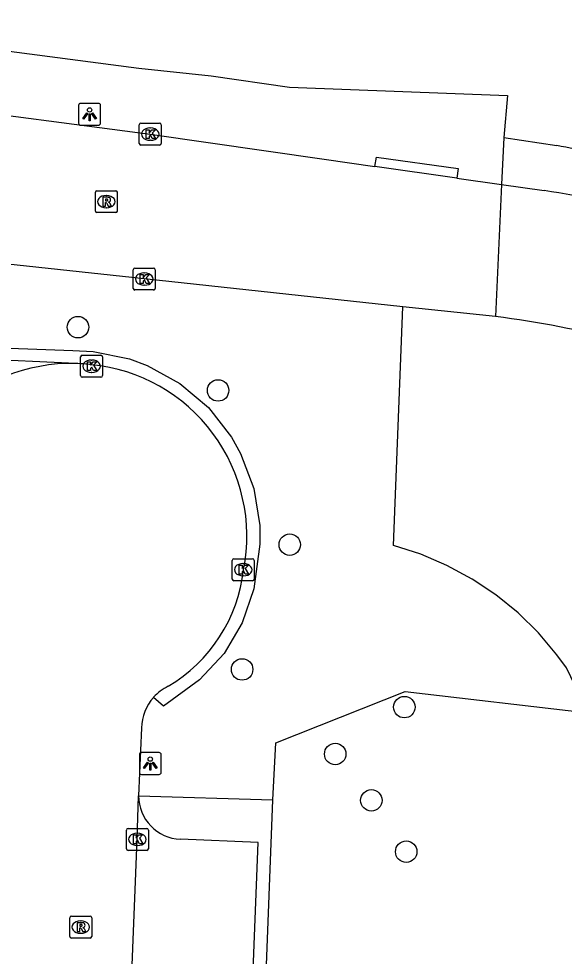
# Model space of a CAD drawing. Extents: x 160732 to 162105, y 387428 to 388479.
# Drawn here: x 161828.38 to 161853.23, y 387623.13 to 387665.84 of the extents above; entities that cross this region are included whole.
import ezdxf

# ---------------------------------------------------------------- set-up
doc = ezdxf.new("R2010")
doc.units = 0
for name, color, linetype in [('IMGEO_Boom', 7, 'Continuous'), ('IMGEO_Groenvoorziening', 7, 'Continuous'), ('IMGEO_Haag', 7, 'Continuous'), ('IMGEO_Kolk', 7, 'Continuous'), ('IMGEO_Lichtpunt', 7, 'Continuous'), ('IMGEO_Rijbaan_lokaal_open', 7, 'Continuous'), ('IMGEO_Rioolput', 7, 'Continuous'), ('IMGEO_Voetpad_open', 7, 'Continuous')]:
    doc.layers.add(name, color=color, linetype=linetype)

msp = doc.modelspace()

# ---------------------------------------------------------------- linework, layer by layer
at = {"layer": 'IMGEO_Boom'}
for centre in [(161831.08, 387651.79), (161837.464, 387648.907), (161840.728, 387641.883), (161838.559, 387636.198), (161845.948, 387634.481), (161842.798, 387632.346), (161844.445, 387630.235), (161846.033, 387627.897)]:
    msp.add_circle(centre, 0.489, dxfattribs=at)
at = {"layer": 'IMGEO_Groenvoorziening'}
for points in [[(161854.315, 387634.215), (161853.338, 387636.274), (161852.901, 387636.87), (161852.057, 387637.862), (161851.126, 387638.772), (161850.115, 387639.592), (161849.033, 387640.316), (161847.889, 387640.937), (161846.693, 387641.45), (161845.454, 387641.851), (161845.872, 387652.71)], [(161839.963, 387630.264), (161840.091, 387632.855), (161845.983, 387635.201), (161854.315, 387634.215)]]:
    msp.add_lwpolyline(points, dxfattribs=at)
at = {"layer": 'IMGEO_Haag'}
for points in [[(161810.748, 387651.466), (161819.673, 387651.138), (161821.782, 387651.06), (161830.852, 387650.727), (161831.777, 387650.678), (161833.429, 387650.341), (161834.23, 387650.048), (161835.722, 387649.227), (161837.02, 387648.123), (161838.07, 387646.781), (161838.489, 387646.038), (161839.091, 387644.443), (161839.361, 387642.762), (161839.367, 387641.909), (161839.087, 387639.869), (161838.567, 387638.324), (161837.733, 387636.923), (161836.622, 387635.728), (161834.974, 387634.527), (161834.524, 387634.928)], [(161830.986, 387650.134), (161821.762, 387650.565)]]:
    msp.add_lwpolyline(points, dxfattribs=at)
at = {"layer": 'IMGEO_Kolk'}
for p, q in [((161833.948, 387661.084), (161834.8, 387661.084)), ((161833.873, 387660.158), (161833.873, 387661.01)), ((161834.361, 387660.864), (161834.386, 387660.864)), ((161834.874, 387661.01), (161834.874, 387660.158)), ((161834.384, 387660.304), (161834.359, 387660.304)), ((161834.8, 387660.084), (161833.948, 387660.084)), ((161833.599, 387653.557), (161833.599, 387654.409)), ((161833.674, 387654.483), (161834.526, 387654.483)), ((161834.087, 387654.263), (161834.112, 387654.263)), ((161834.6, 387654.409), (161834.6, 387653.557)), ((161834.526, 387653.483), (161833.674, 387653.483)), ((161834.11, 387653.703), (161834.085, 387653.703)), ((161831.2, 387649.585), (161831.2, 387650.437)), ((161831.275, 387650.511), (161832.127, 387650.511)), ((161832.201, 387650.437), (161832.201, 387649.585)), ((161831.688, 387650.291), (161831.713, 387650.291)), ((161832.127, 387649.511), (161831.275, 387649.511)), ((161831.711, 387649.731), (161831.686, 387649.731)), ((161838.109, 387640.316), (161838.109, 387641.168)), ((161838.184, 387641.242), (161839.036, 387641.242)), ((161838.597, 387641.022), (161838.622, 387641.022)), ((161839.11, 387641.168), (161839.11, 387640.316)), ((161839.036, 387640.242), (161838.184, 387640.242)), ((161838.62, 387640.462), (161838.595, 387640.462)), ((161833.285, 387628.032), (161833.285, 387628.884)), ((161833.36, 387628.958), (161834.212, 387628.958)), ((161833.773, 387628.738), (161833.798, 387628.738)), ((161834.286, 387628.884), (161834.286, 387628.032)), ((161833.796, 387628.178), (161833.771, 387628.178)), ((161834.212, 387627.958), (161833.36, 387627.958))]:
    msp.add_line(p, q, dxfattribs=at)
for points in [[(161833.948, 387661.084), (161834.8, 387661.084)], [(161833.873, 387660.158), (161833.873, 387661.01)], [(161834.194, 387660.784), (161834.317, 387660.784), (161834.317, 387660.633), (161834.447, 387660.784), (161834.611, 387660.784), (161834.465, 387660.633), (161834.618, 387660.384), (161834.466, 387660.384), (161834.381, 387660.548), (161834.317, 387660.481), (161834.317, 387660.384), (161834.194, 387660.384), (161834.194, 387660.784)], [(161834.874, 387661.01), (161834.874, 387660.158)], [(161834.8, 387660.084), (161833.948, 387660.084)], [(161833.599, 387653.557), (161833.599, 387654.409)], [(161833.674, 387654.483), (161834.526, 387654.483)], [(161834.6, 387654.409), (161834.6, 387653.557)], [(161833.92, 387654.183), (161834.043, 387654.183), (161834.043, 387654.032), (161834.173, 387654.183), (161834.337, 387654.183), (161834.191, 387654.032), (161834.344, 387653.783), (161834.192, 387653.783), (161834.107, 387653.947), (161834.043, 387653.88), (161834.043, 387653.783), (161833.92, 387653.783), (161833.92, 387654.183)], [(161834.526, 387653.483), (161833.674, 387653.483)], [(161831.2, 387649.585), (161831.2, 387650.437)], [(161831.275, 387650.511), (161832.127, 387650.511)], [(161832.201, 387650.437), (161832.201, 387649.585)], [(161831.521, 387650.211), (161831.644, 387650.211), (161831.644, 387650.06), (161831.774, 387650.211), (161831.938, 387650.211), (161831.792, 387650.06), (161831.945, 387649.811), (161831.793, 387649.811), (161831.708, 387649.975), (161831.644, 387649.908), (161831.644, 387649.811), (161831.521, 387649.811), (161831.521, 387650.211)], [(161832.127, 387649.511), (161831.275, 387649.511)], [(161838.109, 387640.316), (161838.109, 387641.168)], [(161838.184, 387641.242), (161839.036, 387641.242)], [(161839.11, 387641.168), (161839.11, 387640.316)], [(161838.43, 387640.942), (161838.553, 387640.942), (161838.553, 387640.791), (161838.683, 387640.942), (161838.847, 387640.942), (161838.701, 387640.791), (161838.854, 387640.542), (161838.702, 387640.542), (161838.617, 387640.706), (161838.553, 387640.639), (161838.553, 387640.542), (161838.43, 387640.542), (161838.43, 387640.942)], [(161839.036, 387640.242), (161838.184, 387640.242)], [(161833.285, 387628.032), (161833.285, 387628.884)], [(161833.36, 387628.958), (161834.212, 387628.958)], [(161833.606, 387628.658), (161833.729, 387628.658), (161833.729, 387628.507), (161833.859, 387628.658), (161834.023, 387628.658), (161833.877, 387628.507), (161834.03, 387628.258), (161833.878, 387628.258), (161833.793, 387628.422), (161833.729, 387628.355), (161833.729, 387628.258), (161833.606, 387628.258), (161833.606, 387628.658)], [(161834.286, 387628.884), (161834.286, 387628.032)], [(161834.212, 387627.958), (161833.36, 387627.958)]]:
    msp.add_lwpolyline(points, dxfattribs=at)
for centre, start, end in [((161833.95, 387661.008), 91.552, 178.448), ((161833.95, 387661.008), 91.552, 178.448), ((161834.798, 387661.008), 1.552, 88.448), ((161834.798, 387661.008), 1.552, 88.448), ((161833.95, 387660.16), 181.552, 268.448), ((161833.95, 387660.16), 181.552, 268.448), ((161834.798, 387660.16), 271.552, 358.448), ((161834.798, 387660.16), 271.552, 358.448), ((161833.676, 387654.407), 91.552, 178.448), ((161833.676, 387654.407), 91.552, 178.448), ((161834.524, 387654.407), 1.552, 88.448), ((161834.524, 387654.407), 1.552, 88.448), ((161833.676, 387653.559), 181.552, 268.448), ((161833.676, 387653.559), 181.552, 268.448), ((161834.524, 387653.559), 271.552, 358.448), ((161834.524, 387653.559), 271.552, 358.448), ((161831.277, 387650.435), 91.552, 178.448), ((161831.277, 387650.435), 91.552, 178.448), ((161832.125, 387650.435), 1.552, 88.448), ((161832.125, 387650.435), 1.552, 88.448), ((161831.277, 387649.587), 181.552, 268.448), ((161831.277, 387649.587), 181.552, 268.448), ((161832.125, 387649.587), 271.552, 358.448), ((161832.125, 387649.587), 271.552, 358.448), ((161838.186, 387641.166), 91.552, 178.448), ((161838.186, 387641.166), 91.552, 178.448), ((161839.034, 387641.166), 1.552, 88.448), ((161839.034, 387641.166), 1.552, 88.448), ((161838.186, 387640.318), 181.552, 268.448), ((161838.186, 387640.318), 181.552, 268.448), ((161839.034, 387640.318), 271.552, 358.448), ((161839.034, 387640.318), 271.552, 358.448), ((161833.362, 387628.882), 91.552, 178.448), ((161833.362, 387628.882), 91.552, 178.448), ((161834.21, 387628.882), 1.552, 88.448), ((161834.21, 387628.882), 1.552, 88.448), ((161833.362, 387628.034), 181.552, 268.448), ((161833.362, 387628.034), 181.552, 268.448), ((161834.21, 387628.034), 271.552, 358.448), ((161834.21, 387628.034), 271.552, 358.448)]:
    msp.add_arc(centre, 0.0765, start, end, dxfattribs=at)
for centre, major_axis, ratio, start_param, end_param in [((161834.36, 387660.584), (-0.387, 0.002), 0.722429, 4.712389, 7.853982), ((161834.385, 387660.584), (-0.39, 0.002), 0.717154, 1.570796, 4.712389), ((161834.086, 387653.983), (-0.387, 0.002), 0.722429, 4.712389, 7.853982), ((161834.111, 387653.983), (-0.39, 0.002), 0.717154, 1.570796, 4.712389), ((161831.687, 387650.011), (-0.387, 0.002), 0.722429, 4.712389, 7.853982), ((161831.712, 387650.011), (-0.39, 0.002), 0.717154, 1.570796, 4.712389), ((161838.596, 387640.742), (-0.387, 0.002), 0.722429, 4.712389, 7.853982), ((161838.621, 387640.742), (-0.39, 0.002), 0.717154, 1.570796, 4.712389), ((161833.772, 387628.458), (-0.387, 0.002), 0.722429, 4.712389, 7.853982), ((161833.797, 387628.458), (-0.39, 0.002), 0.717154, 1.570796, 4.712389)]:
    msp.add_ellipse(centre, major_axis=major_axis, ratio=ratio, start_param=start_param, end_param=end_param, dxfattribs=at)
at = {"layer": 'IMGEO_Lichtpunt'}
for p, q in [((161831.111, 387661.889), (161831.111, 387661.082)), ((161831.111, 387661.889), (161831.111, 387661.082)), ((161832.013, 387661.984), (161831.205, 387661.984)), ((161832.013, 387661.984), (161831.205, 387661.984)), ((161832.107, 387661.082), (161832.107, 387661.889)), ((161832.107, 387661.082), (161832.107, 387661.889)), ((161831.205, 387660.988), (161832.013, 387660.988)), ((161831.205, 387660.988), (161832.013, 387660.988)), ((161833.877, 387632.315), (161833.877, 387631.508)), ((161833.877, 387632.315), (161833.877, 387631.508)), ((161834.779, 387632.41), (161833.971, 387632.41)), ((161834.779, 387632.41), (161833.971, 387632.41)), ((161834.873, 387631.508), (161834.873, 387632.315)), ((161834.873, 387631.508), (161834.873, 387632.315)), ((161833.971, 387631.414), (161834.779, 387631.414)), ((161833.971, 387631.414), (161834.779, 387631.414))]:
    msp.add_line(p, q, dxfattribs=at)
for points in [[(161831.485, 387661.553), (161831.524, 387661.525), (161831.336, 387661.263), (161831.298, 387661.29), (161831.485, 387661.553)], [(161831.587, 387661.505), (161831.634, 387661.505), (161831.634, 387661.183), (161831.587, 387661.183), (161831.587, 387661.505)], [(161831.697, 387661.525), (161831.735, 387661.552), (161831.922, 387661.29), (161831.883, 387661.262), (161831.697, 387661.525)], [(161834.251, 387631.979), (161834.29, 387631.951), (161834.102, 387631.689), (161834.064, 387631.716), (161834.251, 387631.979)], [(161834.353, 387631.931), (161834.4, 387631.931), (161834.4, 387631.609), (161834.353, 387631.609), (161834.353, 387631.931)], [(161834.463, 387631.951), (161834.501, 387631.978), (161834.688, 387631.716), (161834.649, 387631.688), (161834.463, 387631.951)]]:
    msp.add_lwpolyline(points, dxfattribs=at)
for centre in [(161831.61, 387661.687), (161834.376, 387632.113)]:
    msp.add_circle(centre, 0.0994, dxfattribs=at)
for centre, start, end in [((161831.205, 387661.889), 90, 180), ((161831.205, 387661.889), 90, 180), ((161832.013, 387661.889), 0, 90), ((161832.013, 387661.889), 0, 90), ((161831.205, 387661.082), 180, 270), ((161831.205, 387661.082), 180, 270), ((161832.013, 387661.082), 270, 0), ((161832.013, 387661.082), 270, 360), ((161833.971, 387632.315), 90, 180), ((161833.971, 387632.315), 90, 180), ((161834.779, 387632.315), 0, 90), ((161834.779, 387632.315), 0, 90), ((161833.971, 387631.508), 180, 270), ((161833.971, 387631.508), 180, 270), ((161834.779, 387631.508), 270, 0), ((161834.779, 387631.508), 270, 360)]:
    msp.add_arc(centre, 0.0946, start, end, dxfattribs=at)
at = {"layer": 'IMGEO_Rijbaan_lokaal_open'}
for points in [[(161815.58, 387662.999), (161824.199, 387661.925), (161834.37, 387660.583), (161842.289, 387659.442), (161844.607, 387659.104)], [(161848.335, 387658.574), (161844.607, 387659.104)], [(161848.335, 387658.574), (161850.38, 387658.283)], [(161850.38, 387658.283), (161850.094, 387652.27)], [(161850.38, 387658.283), (161852.314, 387658.008)], [(161845.872, 387652.71), (161834.097, 387653.984), (161821.953, 387655.29), (161819.861, 387655.509), (161817.318, 387655.776), (161811.419, 387656.42)], [(161850.094, 387652.27), (161845.872, 387652.71)], [(161833.973, 387633.537), (161833.839, 387630.448)], [(161832.866, 387606.208), (161833.102, 387611.68), (161833.781, 387628.458), (161833.839, 387630.448)]]:
    msp.add_lwpolyline(points, dxfattribs=at)
for centre, radius, start, end in [((161846.11, 387615.231), 43.225, 67.3264, 81.7474), ((161844.636, 387608.26), 44.347, 75.2818, 82.9304), ((161830.774, 387642.217), 7.92, 88.4669, 183.8572), ((161830.765, 387642.176), 7.961, 83.2574, 88.4117), ((161830.923, 387642.269), 7.851, 348.7811, 84.32), ((161831.581, 387641.533), 7.087, 300.5563, 353.5903), ((161836.143, 387633.485), 2.169, 116.2358, 138.2779), ((161836.147, 387633.48), 2.175, 138.2755, 178.5057)]:
    msp.add_arc(centre, radius, start, end, dxfattribs=at)
at = {"layer": 'IMGEO_Rioolput'}
for p, q in [((161831.872, 387657.081), (161831.872, 387657.933)), ((161831.947, 387658.007), (161832.799, 387658.007)), ((161832.36, 387657.787), (161832.385, 387657.787)), ((161832.873, 387657.933), (161832.873, 387657.081)), ((161832.383, 387657.227), (161832.358, 387657.227)), ((161832.799, 387657.007), (161831.947, 387657.007)), ((161830.706, 387624.036), (161830.706, 387624.888)), ((161830.781, 387624.962), (161831.633, 387624.962)), ((161831.194, 387624.742), (161831.219, 387624.742)), ((161831.707, 387624.888), (161831.707, 387624.036)), ((161831.633, 387623.962), (161830.781, 387623.962)), ((161831.217, 387624.182), (161831.192, 387624.182))]:
    msp.add_line(p, q, dxfattribs=at)
for points in [[(161831.872, 387657.081), (161831.872, 387657.933)], [(161831.947, 387658.007), (161832.799, 387658.007)], [(161832.461, 387657.705), (161832.209, 387657.707), (161832.209, 387657.307)], [(161832.387, 387657.626), (161832.333, 387657.626), (161832.333, 387657.545)], [(161832.873, 387657.933), (161832.873, 387657.081)], [(161832.209, 387657.307), (161832.333, 387657.307), (161832.333, 387657.469), (161832.344, 387657.469)], [(161832.333, 387657.545), (161832.385, 387657.545)], [(161832.391, 387657.44), (161832.462, 387657.307), (161832.602, 387657.307), (161832.537, 387657.433)], [(161832.799, 387657.007), (161831.947, 387657.007)], [(161830.706, 387624.036), (161830.706, 387624.888)], [(161830.781, 387624.962), (161831.633, 387624.962)], [(161831.707, 387624.888), (161831.707, 387624.036)], [(161831.295, 387624.66), (161831.043, 387624.662), (161831.043, 387624.262)], [(161831.043, 387624.262), (161831.167, 387624.262), (161831.167, 387624.424), (161831.178, 387624.424)], [(161831.221, 387624.581), (161831.167, 387624.581), (161831.167, 387624.5)], [(161831.167, 387624.5), (161831.219, 387624.5)], [(161831.225, 387624.395), (161831.296, 387624.262), (161831.436, 387624.262), (161831.371, 387624.388)], [(161831.633, 387623.962), (161830.781, 387623.962)]]:
    msp.add_lwpolyline(points, dxfattribs=at)
for centre, radius, start, end in [((161831.949, 387657.931), 0.0765, 91.552, 178.448), ((161831.949, 387657.931), 0.0765, 91.552, 178.448), ((161832.393, 387657.53), 0.0964, 77.0061, 93.1865), ((161832.407, 387657.587), 0.0378, 276.6634, 79.6772), ((161832.46, 387657.595), 0.109, 350.3612, 89.416), ((161832.797, 387657.931), 0.0765, 1.552, 88.448), ((161832.797, 387657.931), 0.0765, 1.552, 88.448), ((161832.343, 387657.416), 0.0533, 26.0293, 88.6989), ((161832.369, 387657.734), 0.19, 274.7715, 282.9687), ((161832.458, 387657.595), 0.112, 277.5842, 350.9817), ((161832.442, 387657.38), 0.108, 29.5134, 73.7905), ((161831.949, 387657.083), 0.0765, 181.552, 268.448), ((161831.949, 387657.083), 0.0765, 181.552, 268.448), ((161832.797, 387657.083), 0.0765, 271.552, 358.448), ((161832.797, 387657.083), 0.0765, 271.552, 358.448), ((161830.783, 387624.886), 0.0765, 91.552, 178.448), ((161830.783, 387624.886), 0.0765, 91.552, 178.448), ((161831.631, 387624.886), 0.0765, 1.552, 88.448), ((161831.631, 387624.886), 0.0765, 1.552, 88.448), ((161831.177, 387624.371), 0.0533, 26.0293, 88.6989), ((161831.203, 387624.689), 0.19, 274.7715, 282.9687), ((161831.227, 387624.485), 0.0964, 77.0061, 93.1865), ((161831.241, 387624.542), 0.0378, 276.6634, 79.6772), ((161831.294, 387624.55), 0.109, 350.3612, 89.416), ((161831.292, 387624.55), 0.112, 277.5842, 350.9817), ((161831.276, 387624.335), 0.108, 29.5134, 73.7905), ((161830.783, 387624.038), 0.0765, 181.552, 268.448), ((161830.783, 387624.038), 0.0765, 181.552, 268.448), ((161831.631, 387624.038), 0.0765, 271.552, 358.448), ((161831.631, 387624.038), 0.0765, 271.552, 358.448)]:
    msp.add_arc(centre, radius, start, end, dxfattribs=at)
for centre, major_axis, ratio, start_param, end_param in [((161832.359, 387657.507), (-0.387, 0.002), 0.722429, 4.712389, 7.853982), ((161832.384, 387657.507), (-0.39, 0.002), 0.717154, 1.570796, 4.712389), ((161831.193, 387624.462), (-0.387, 0.002), 0.722429, 4.712389, 7.853982), ((161831.218, 387624.462), (-0.39, 0.002), 0.717154, 1.570796, 4.712389)]:
    msp.add_ellipse(centre, major_axis=major_axis, ratio=ratio, start_param=start_param, end_param=end_param, dxfattribs=at)
at = {"layer": 'IMGEO_Voetpad_open'}
for points in [[(161778.927, 387668.18), (161781.341, 387668.062), (161804.013, 387667.281), (161826.082, 387664.599), (161833.848, 387663.583), (161837.144, 387663.233), (161840.724, 387662.726), (161850.644, 387662.35), (161850.482, 387660.43)], [(161850.482, 387660.43), (161850.38, 387658.283)], [(161850.482, 387660.43), (161852.89, 387660.064)], [(161844.607, 387659.104), (161844.679, 387659.539), (161848.407, 387659.01), (161848.335, 387658.574)], [(161833.839, 387630.448), (161839.963, 387630.264)], [(161839.278, 387612.435), (161839.963, 387630.264)], [(161834.751, 387608.271), (161838.498, 387608.132), (161839.285, 387628.31), (161835.748, 387628.461)]]:
    msp.add_lwpolyline(points, dxfattribs=at)
for centre, radius, start, end in [((161841.247, 387598.519), 62.637, 77.75679, 79.28761), ((161835.833, 387630.454), 1.994, 180.1586, 267.5475)]:
    msp.add_arc(centre, radius, start, end, dxfattribs=at)

doc.saveas('drawing.dxf')
